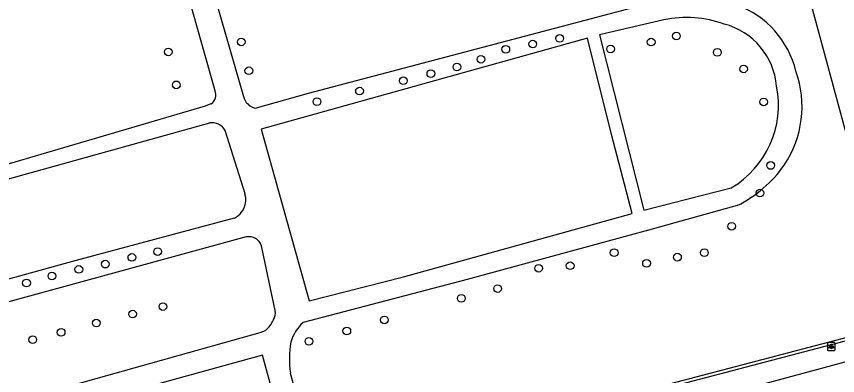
# Model space of a CAD drawing. Extents: x 159053 to 160041, y 380450 to 381422.
# Drawn here: x 159304.8 to 159409.3, y 380858.1 to 380903.9 of the extents above; entities that cross this region are included whole.
import ezdxf

# ---------------------------------------------------------------- set-up
doc = ezdxf.new("R2010")
doc.units = 0
for name, color, linetype in [('IMGEO_Boom', 7, 'Continuous'), ('IMGEO_Groenvoorziening', 7, 'Continuous'), ('IMGEO_Haag', 7, 'Continuous'), ('IMGEO_Lichtpunt', 7, 'Continuous'), ('IMGEO_Rijbaan_lokaal_open', 7, 'Continuous'), ('IMGEO_Voetpad_gesloten', 7, 'Continuous')]:
    doc.layers.add(name, color=color, linetype=linetype)

msp = doc.modelspace()

# ---------------------------------------------------------------- linework, layer by layer
at = {"layer": 'IMGEO_Boom'}
for centre in [(159373.91, 380901.1), (159388.77, 380901.4), (159333.38, 380900.65), (159370.49, 380900.37), (159385.56, 380900.63), (159324.09, 380899.38), (159367.06, 380899.71), (159380.39, 380899.75), (159393.98, 380899.32), (159363.89, 380898.44), (159334.35, 380896.98), (159360.83, 380897.45), (159397.32, 380897.21), (159354.02, 380895.7), (159357.52, 380896.61), (159325.12, 380895.18), (159348.44, 380894.39), (159343.02, 380893.04), (159399.88, 380893.01), (159400.77, 380884.91), (159399.4, 380881.39), (159395.81, 380877.17), (159322.75, 380873.94), (159380.85, 380873.8), (159392.33, 380873.8), (159319.46, 380873.2), (159388.91, 380873.23), (159312.71, 380871.67), (159316.07, 380872.34), (159371.23, 380871.82), (159375.25, 380872.14), (159384.97, 380872.45), (159309.28, 380870.83), (159306.05, 380869.94), (159366.01, 380869.23), (159361.4, 380867.98), (159323.41, 380866.94), (159319.55, 380865.98), (159314.94, 380864.83), (159351.6, 380865.24), (159310.46, 380863.65), (159346.82, 380863.83), (159306.85, 380862.72), (159342, 380862.51)]:
    msp.add_circle(centre, 0.489, dxfattribs=at)
at = {"layer": 'IMGEO_Groenvoorziening'}
msp.add_lwpolyline([(159387.78, 380959.22), (159399.3, 380929.88), (159412.17, 380882.31), (159415.9, 380867.45), (159416.61, 380864.6)], dxfattribs=at)
at = {"layer": 'IMGEO_Haag'}
for points in [[(159416.66, 380864.4), (159416.71, 380864.21), (159357.58, 380848.69), (159343.49, 380844.84), (159340.65, 380844.06), (159220.91, 380811.33), (159220.86, 380811.53), (159220.8, 380811.72)], [(159416.61, 380864.6), (159357.48, 380849.08), (159343.39, 380845.22)]]:
    msp.add_lwpolyline(points, dxfattribs=at)
at = {"layer": 'IMGEO_Lichtpunt'}
for p, q in [((159407.99, 380862.27), (159407.99, 380861.46)), ((159407.99, 380862.27), (159407.99, 380861.46)), ((159408.89, 380862.36), (159408.09, 380862.36)), ((159408.89, 380862.36), (159408.09, 380862.36)), ((159408.99, 380861.46), (159408.99, 380862.27)), ((159408.99, 380861.46), (159408.99, 380862.27)), ((159408.09, 380861.36), (159408.89, 380861.36)), ((159408.09, 380861.36), (159408.89, 380861.36))]:
    msp.add_line(p, q, dxfattribs=at)
for points in [[(159408.37, 380861.93), (159408.4, 380861.9), (159408.22, 380861.64), (159408.18, 380861.67), (159408.37, 380861.93)], [(159408.47, 380861.88), (159408.51, 380861.88), (159408.51, 380861.56), (159408.47, 380861.56), (159408.47, 380861.88)], [(159408.58, 380861.9), (159408.62, 380861.93), (159408.8, 380861.67), (159408.76, 380861.64), (159408.58, 380861.9)]]:
    msp.add_lwpolyline(points, dxfattribs=at)
msp.add_circle((159408.49, 380862.06), 0.0994, dxfattribs=at)
for centre, start, end in [((159408.09, 380862.27), 90, 180), ((159408.09, 380862.27), 90, 180), ((159408.89, 380862.27), 0, 90), ((159408.89, 380862.27), 0, 90), ((159408.09, 380861.46), 180, 270), ((159408.09, 380861.46), 180, 270), ((159408.89, 380861.46), 270, 0), ((159408.89, 380861.46), 270, 360)]:
    msp.add_arc(centre, 0.0946, start, end, dxfattribs=at)
at = {"layer": 'IMGEO_Rijbaan_lokaal_open'}
msp.add_lwpolyline([(159380.7, 380851.9), (159412.44, 380860.51), (159415.37, 380861.29), (159417.87, 380861.88)], dxfattribs=at)
at = {"layer": 'IMGEO_Voetpad_gesloten'}
for points in [[(159321.95, 380935.62), (159329.74, 380907.42), (159333.68, 380893.69)], [(159330.06, 380894.43), (159327.24, 380904.5), (159323.87, 380916.9)], [(159335.15, 380892.22), (159341.93, 380894.12), (159386.33, 380905.83)], [(159387.19, 380903.48), (159378.97, 380901.57), (159384.61, 380879.22), (159395.76, 380882.05)], [(159335.91, 380889.52), (159342.05, 380867.67), (159354.04, 380870.74), (159383.15, 380878.79), (159380.5, 380888.85), (159377.45, 380901.12), (159335.91, 380889.52)], [(159329.36, 380890.32), (159215.41, 380858.59), (159214.88, 380860.52), (159246.24, 380869.21), (159282.94, 380878.99), (159328.84, 380892.49), (159329.57, 380892.79)], [(159333.87, 380881.3), (159331.35, 380889.36)], [(159396.52, 380879.8), (159385.24, 380876.66), (159362.14, 380870.38), (159341.26, 380864.9)], [(159334.01, 380875.8), (159237.93, 380849.49), (159217.71, 380844.02), (159217.06, 380846.29), (159236.06, 380851.74), (159312.25, 380872.8), (159332.51, 380878.22)], [(159337.72, 380866.43), (159335.96, 380874.67)], [(159340.55, 380844.45), (159336.09, 380860.75), (159223.2, 380829.61), (159222.55, 380831.93), (159236.66, 380835.88), (159259.55, 380842.27), (159305.82, 380855.21), (159335.78, 380863.63), (159336.49, 380863.89)], [(159339.63, 380858.44), (159343.39, 380845.22)]]:
    msp.add_lwpolyline(points, dxfattribs=at)
for centre, radius, start, end in [((159392.3, 380894.07), 12.03, 13.7517, 69.2683), ((159390.02, 380889.24), 14.52, 70.5319, 101.2714), ((159392.59, 380894.25), 8.97, 4.8434, 75.3063), ((159391.2, 380892.43), 13.56, 326.5007, 19.3999), ((159328.7, 380893.94), 1.45, 307.0325, 19.7097), ((159389.46, 380892.62), 12.3, 300.8035, 11.1763), ((159335.59, 380894.12), 1.95, 192.6424, 257.0454), ((159329.68, 380888.44), 1.91, 28.9286, 99.6809), ((159389.15, 380894.43), 16.38, 296.7678, 324.638), ((159331.38, 380880.55), 2.59, 295.8231, 16.6704), ((159334.34, 380874.13), 1.71, 18.5894, 101.1576), ((159336.05, 380866.13), 1.69, 328.6564, 10.0218), ((159333.31, 380867.3), 4.66, 312.9728, 334.0016), ((159344.97, 380860.83), 5.51, 132.3894, 163.3022), ((159352.31, 380860.23), 12.8, 170.1725, 188.0088)]:
    msp.add_arc(centre, radius, start, end, dxfattribs=at)

doc.saveas('drawing.dxf')
